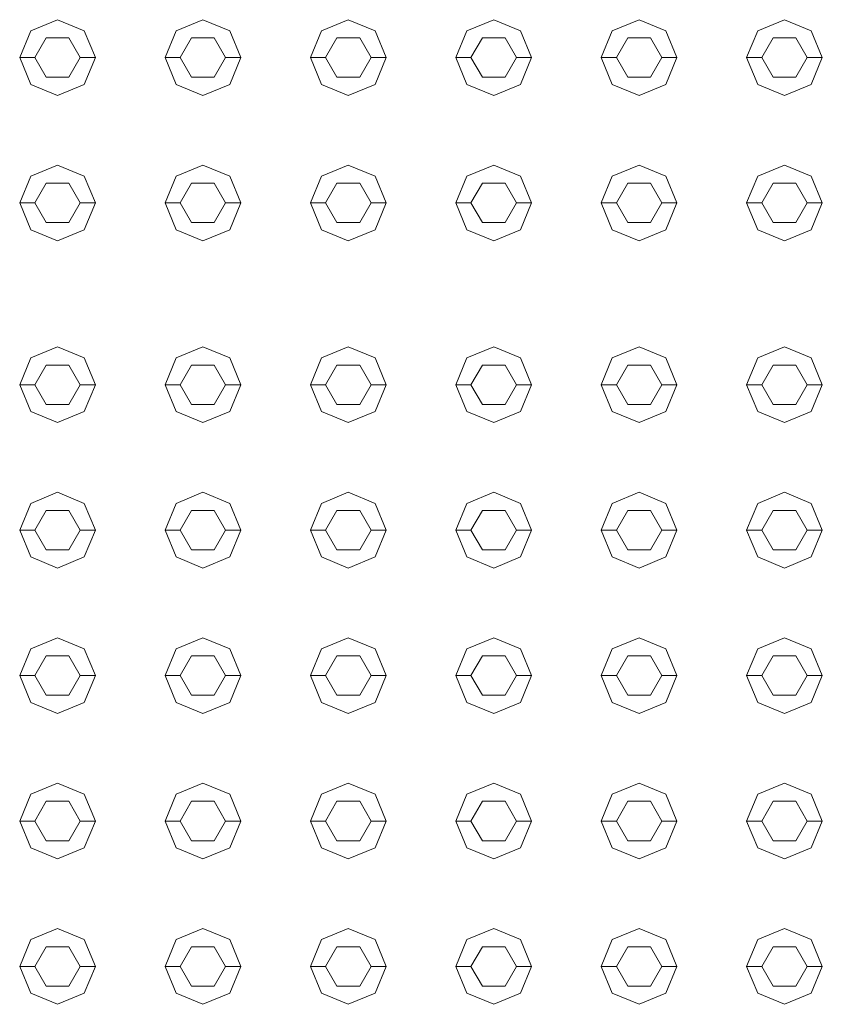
# Model space of a CAD drawing. Header units: millimetres. Extents: x -261 to 187, y -214 to 106.
# Tile 581 of 656: x -213.927 to -213.662, y 9.735 to 10.061. Entities that reach past the tile are written whole.
import ezdxf

# ---------------------------------------------------------------- set-up
doc = ezdxf.new("R2010")
doc.units = ezdxf.units.MM
doc.header["$LTSCALE"] = 0.005
doc.header["$MEASUREMENT"] = 0
doc.layers.add('IFC-Elemento construtivo genérico-Contorno', color=9, linetype='Continuous', lineweight=5)

msp = doc.modelspace()

# ---------------------------------------------------------------- linework, layer by layer
at = {"layer": 'IFC-Elemento construtivo genérico-Contorno', "lineweight": 5}
for p, q in [((-213.92359, 10.05739), (-213.91473, 10.06105)), ((-213.91473, 10.06105), (-213.90588, 10.05739)), ((-213.8755, 10.05739), (-213.86664, 10.06105)), ((-213.86664, 10.06105), (-213.85778, 10.05739)), ((-213.8274, 10.05739), (-213.81855, 10.06105)), ((-213.81855, 10.06105), (-213.80969, 10.05739)), ((-213.77931, 10.05739), (-213.77046, 10.06105)), ((-213.77046, 10.06105), (-213.7616, 10.05739)), ((-213.73122, 10.05739), (-213.72236, 10.06105)), ((-213.72236, 10.06105), (-213.71351, 10.05739)), ((-213.68313, 10.05739), (-213.67427, 10.06105)), ((-213.67427, 10.06105), (-213.66542, 10.05739)), ((-213.92725, 10.04853), (-213.92359, 10.05739)), ((-213.90588, 10.05739), (-213.90221, 10.04853)), ((-213.87916, 10.04853), (-213.8755, 10.05739)), ((-213.85778, 10.05739), (-213.85411, 10.04853)), ((-213.83107, 10.04853), (-213.8274, 10.05739)), ((-213.80969, 10.05739), (-213.80602, 10.04853)), ((-213.78298, 10.04853), (-213.77931, 10.05739)), ((-213.7616, 10.05739), (-213.75793, 10.04853)), ((-213.73489, 10.04853), (-213.73122, 10.05739)), ((-213.71351, 10.05739), (-213.70984, 10.04853)), ((-213.6868, 10.04853), (-213.68313, 10.05739)), ((-213.66542, 10.05739), (-213.66175, 10.04853)), ((-213.92224, 10.04853), (-213.91849, 10.05504)), ((-213.91849, 10.05504), (-213.91097, 10.05504)), ((-213.91097, 10.05504), (-213.90722, 10.04853)), ((-213.87415, 10.04853), (-213.8704, 10.05504)), ((-213.8704, 10.05504), (-213.86288, 10.05504)), ((-213.86288, 10.05504), (-213.85912, 10.04853)), ((-213.82606, 10.04853), (-213.8223, 10.05504)), ((-213.8223, 10.05504), (-213.81479, 10.05504)), ((-213.81479, 10.05504), (-213.81103, 10.04853)), ((-213.77797, 10.04853), (-213.77421, 10.05504)), ((-213.77421, 10.05504), (-213.7667, 10.05504)), ((-213.7667, 10.05504), (-213.76294, 10.04853)), ((-213.72988, 10.04853), (-213.72612, 10.05504)), ((-213.72612, 10.05504), (-213.71861, 10.05504)), ((-213.71861, 10.05504), (-213.71485, 10.04853)), ((-213.68179, 10.04853), (-213.67803, 10.05504)), ((-213.67803, 10.05504), (-213.67052, 10.05504)), ((-213.67052, 10.05504), (-213.66676, 10.04853)), ((-213.92725, 10.04853), (-213.92224, 10.04853)), ((-213.92725, 10.04853), (-213.92359, 10.03967)), ((-213.92224, 10.04853), (-213.91849, 10.04202)), ((-213.91097, 10.04202), (-213.90722, 10.04853)), ((-213.90722, 10.04853), (-213.90221, 10.04853)), ((-213.90588, 10.03967), (-213.90221, 10.04853)), ((-213.87916, 10.04853), (-213.87415, 10.04853)), ((-213.87916, 10.04853), (-213.8755, 10.03967)), ((-213.87415, 10.04853), (-213.8704, 10.04202)), ((-213.86288, 10.04202), (-213.85912, 10.04853)), ((-213.85912, 10.04853), (-213.85411, 10.04853)), ((-213.85778, 10.03967), (-213.85411, 10.04853)), ((-213.83107, 10.04853), (-213.82606, 10.04853)), ((-213.83107, 10.04853), (-213.8274, 10.03967)), ((-213.82606, 10.04853), (-213.8223, 10.04202)), ((-213.81479, 10.04202), (-213.81103, 10.04853)), ((-213.81103, 10.04853), (-213.80602, 10.04853)), ((-213.80969, 10.03967), (-213.80602, 10.04853)), ((-213.78298, 10.04853), (-213.77797, 10.04853)), ((-213.78298, 10.04853), (-213.77931, 10.03967)), ((-213.77797, 10.04853), (-213.77421, 10.04202)), ((-213.7667, 10.04202), (-213.76294, 10.04853)), ((-213.76294, 10.04853), (-213.75793, 10.04853)), ((-213.7616, 10.03967), (-213.75793, 10.04853)), ((-213.73489, 10.04853), (-213.72988, 10.04853)), ((-213.73489, 10.04853), (-213.73122, 10.03967)), ((-213.72988, 10.04853), (-213.72612, 10.04202)), ((-213.71861, 10.04202), (-213.71485, 10.04853)), ((-213.71485, 10.04853), (-213.70984, 10.04853)), ((-213.71351, 10.03967), (-213.70984, 10.04853)), ((-213.6868, 10.04853), (-213.68179, 10.04853)), ((-213.6868, 10.04853), (-213.68313, 10.03967)), ((-213.68179, 10.04853), (-213.67803, 10.04202)), ((-213.67052, 10.04202), (-213.66676, 10.04853)), ((-213.66676, 10.04853), (-213.66175, 10.04853)), ((-213.66542, 10.03967), (-213.66175, 10.04853)), ((-213.92359, 10.03967), (-213.91473, 10.03601)), ((-213.91849, 10.04202), (-213.91097, 10.04202)), ((-213.91473, 10.03601), (-213.90588, 10.03967)), ((-213.8755, 10.03967), (-213.86664, 10.03601)), ((-213.8704, 10.04202), (-213.86288, 10.04202)), ((-213.86664, 10.03601), (-213.85778, 10.03967)), ((-213.8274, 10.03967), (-213.81855, 10.03601)), ((-213.8223, 10.04202), (-213.81479, 10.04202)), ((-213.81855, 10.03601), (-213.80969, 10.03967)), ((-213.77931, 10.03967), (-213.77046, 10.03601)), ((-213.77421, 10.04202), (-213.7667, 10.04202)), ((-213.77046, 10.03601), (-213.7616, 10.03967)), ((-213.73122, 10.03967), (-213.72236, 10.03601)), ((-213.72612, 10.04202), (-213.71861, 10.04202)), ((-213.72236, 10.03601), (-213.71351, 10.03967)), ((-213.68313, 10.03967), (-213.67427, 10.03601)), ((-213.67803, 10.04202), (-213.67052, 10.04202)), ((-213.67427, 10.03601), (-213.66542, 10.03967)), ((-213.92359, 10.00929), (-213.91473, 10.01296)), ((-213.91473, 10.01296), (-213.90588, 10.00929)), ((-213.8755, 10.00929), (-213.86664, 10.01296)), ((-213.86664, 10.01296), (-213.85778, 10.00929)), ((-213.8274, 10.00929), (-213.81855, 10.01296)), ((-213.81855, 10.01296), (-213.80969, 10.00929)), ((-213.77931, 10.00929), (-213.77046, 10.01296)), ((-213.77046, 10.01296), (-213.7616, 10.00929)), ((-213.73122, 10.00929), (-213.72236, 10.01296)), ((-213.72236, 10.01296), (-213.71351, 10.00929)), ((-213.68313, 10.00929), (-213.67427, 10.01296)), ((-213.67427, 10.01296), (-213.66542, 10.00929)), ((-213.92725, 10.00044), (-213.92359, 10.00929)), ((-213.92224, 10.00044), (-213.91849, 10.00695)), ((-213.91849, 10.00695), (-213.91097, 10.00695)), ((-213.91097, 10.00695), (-213.90722, 10.00044)), ((-213.90588, 10.00929), (-213.90221, 10.00044)), ((-213.87916, 10.00044), (-213.8755, 10.00929)), ((-213.87415, 10.00044), (-213.8704, 10.00695)), ((-213.8704, 10.00695), (-213.86288, 10.00695)), ((-213.86288, 10.00695), (-213.85912, 10.00044)), ((-213.85778, 10.00929), (-213.85411, 10.00044)), ((-213.83107, 10.00044), (-213.8274, 10.00929)), ((-213.82606, 10.00044), (-213.8223, 10.00695)), ((-213.8223, 10.00695), (-213.81479, 10.00695)), ((-213.81479, 10.00695), (-213.81103, 10.00044)), ((-213.80969, 10.00929), (-213.80602, 10.00044)), ((-213.78298, 10.00044), (-213.77931, 10.00929)), ((-213.77797, 10.00044), (-213.77421, 10.00695)), ((-213.77421, 10.00695), (-213.7667, 10.00695)), ((-213.7667, 10.00695), (-213.76294, 10.00044)), ((-213.7616, 10.00929), (-213.75793, 10.00044)), ((-213.73489, 10.00044), (-213.73122, 10.00929)), ((-213.72988, 10.00044), (-213.72612, 10.00695)), ((-213.72612, 10.00695), (-213.71861, 10.00695)), ((-213.71861, 10.00695), (-213.71485, 10.00044)), ((-213.71351, 10.00929), (-213.70984, 10.00044)), ((-213.6868, 10.00044), (-213.68313, 10.00929)), ((-213.68179, 10.00044), (-213.67803, 10.00695)), ((-213.67803, 10.00695), (-213.67052, 10.00695)), ((-213.67052, 10.00695), (-213.66676, 10.00044)), ((-213.66542, 10.00929), (-213.66175, 10.00044)), ((-213.92725, 10.00044), (-213.92224, 10.00044)), ((-213.92725, 10.00044), (-213.92359, 9.99158)), ((-213.92224, 10.00044), (-213.91849, 9.99393)), ((-213.91097, 9.99393), (-213.90722, 10.00044)), ((-213.90722, 10.00044), (-213.90221, 10.00044)), ((-213.90588, 9.99158), (-213.90221, 10.00044)), ((-213.87916, 10.00044), (-213.87415, 10.00044)), ((-213.87916, 10.00044), (-213.8755, 9.99158)), ((-213.87415, 10.00044), (-213.8704, 9.99393)), ((-213.86288, 9.99393), (-213.85912, 10.00044)), ((-213.85912, 10.00044), (-213.85411, 10.00044)), ((-213.85778, 9.99158), (-213.85411, 10.00044)), ((-213.83107, 10.00044), (-213.82606, 10.00044)), ((-213.83107, 10.00044), (-213.8274, 9.99158)), ((-213.82606, 10.00044), (-213.8223, 9.99393)), ((-213.81479, 9.99393), (-213.81103, 10.00044)), ((-213.81103, 10.00044), (-213.80602, 10.00044)), ((-213.80969, 9.99158), (-213.80602, 10.00044)), ((-213.78298, 10.00044), (-213.77797, 10.00044)), ((-213.78298, 10.00044), (-213.77931, 9.99158)), ((-213.77797, 10.00044), (-213.77421, 9.99393)), ((-213.7667, 9.99393), (-213.76294, 10.00044)), ((-213.76294, 10.00044), (-213.75793, 10.00044)), ((-213.7616, 9.99158), (-213.75793, 10.00044)), ((-213.73489, 10.00044), (-213.72988, 10.00044)), ((-213.73489, 10.00044), (-213.73122, 9.99158)), ((-213.72988, 10.00044), (-213.72612, 9.99393)), ((-213.71861, 9.99393), (-213.71485, 10.00044)), ((-213.71485, 10.00044), (-213.70984, 10.00044)), ((-213.71351, 9.99158), (-213.70984, 10.00044)), ((-213.6868, 10.00044), (-213.68179, 10.00044)), ((-213.6868, 10.00044), (-213.68313, 9.99158)), ((-213.68179, 10.00044), (-213.67803, 9.99393)), ((-213.67052, 9.99393), (-213.66676, 10.00044)), ((-213.66676, 10.00044), (-213.66175, 10.00044)), ((-213.66542, 9.99158), (-213.66175, 10.00044)), ((-213.91849, 9.99393), (-213.91097, 9.99393)), ((-213.8704, 9.99393), (-213.86288, 9.99393)), ((-213.8223, 9.99393), (-213.81479, 9.99393)), ((-213.77421, 9.99393), (-213.7667, 9.99393)), ((-213.72612, 9.99393), (-213.71861, 9.99393)), ((-213.67803, 9.99393), (-213.67052, 9.99393)), ((-213.92359, 9.99158), (-213.91473, 9.98792)), ((-213.91473, 9.98792), (-213.90588, 9.99158)), ((-213.8755, 9.99158), (-213.86664, 9.98792)), ((-213.86664, 9.98792), (-213.85778, 9.99158)), ((-213.8274, 9.99158), (-213.81855, 9.98792)), ((-213.81855, 9.98792), (-213.80969, 9.99158)), ((-213.77931, 9.99158), (-213.77046, 9.98792)), ((-213.77046, 9.98792), (-213.7616, 9.99158)), ((-213.73122, 9.99158), (-213.72236, 9.98792)), ((-213.72236, 9.98792), (-213.71351, 9.99158)), ((-213.68313, 9.99158), (-213.67427, 9.98792)), ((-213.67427, 9.98792), (-213.66542, 9.99158)), ((-213.92359, 9.94918), (-213.91473, 9.95285)), ((-213.91473, 9.95285), (-213.90588, 9.94918)), ((-213.8755, 9.94918), (-213.86664, 9.95285)), ((-213.86664, 9.95285), (-213.85778, 9.94918)), ((-213.8274, 9.94918), (-213.81855, 9.95285)), ((-213.81855, 9.95285), (-213.80969, 9.94918)), ((-213.77931, 9.94918), (-213.77046, 9.95285)), ((-213.77046, 9.95285), (-213.7616, 9.94918)), ((-213.73122, 9.94918), (-213.72236, 9.95285)), ((-213.72236, 9.95285), (-213.71351, 9.94918)), ((-213.68313, 9.94918), (-213.67427, 9.95285)), ((-213.67427, 9.95285), (-213.66542, 9.94918)), ((-213.92725, 9.94032), (-213.92359, 9.94918)), ((-213.90588, 9.94918), (-213.90221, 9.94032)), ((-213.87916, 9.94032), (-213.8755, 9.94918)), ((-213.85778, 9.94918), (-213.85411, 9.94032)), ((-213.83107, 9.94032), (-213.8274, 9.94918)), ((-213.80969, 9.94918), (-213.80602, 9.94032)), ((-213.78298, 9.94032), (-213.77931, 9.94918)), ((-213.7616, 9.94918), (-213.75793, 9.94032)), ((-213.73489, 9.94032), (-213.73122, 9.94918)), ((-213.71351, 9.94918), (-213.70984, 9.94032)), ((-213.6868, 9.94032), (-213.68313, 9.94918)), ((-213.66542, 9.94918), (-213.66175, 9.94032)), ((-213.92224, 9.94032), (-213.91849, 9.94683)), ((-213.91849, 9.94683), (-213.91097, 9.94683)), ((-213.91097, 9.94683), (-213.90722, 9.94032)), ((-213.87415, 9.94032), (-213.8704, 9.94683)), ((-213.8704, 9.94683), (-213.86288, 9.94683)), ((-213.86288, 9.94683), (-213.85912, 9.94032)), ((-213.82606, 9.94032), (-213.8223, 9.94683)), ((-213.8223, 9.94683), (-213.81479, 9.94683)), ((-213.81479, 9.94683), (-213.81103, 9.94032)), ((-213.77797, 9.94032), (-213.77421, 9.94683)), ((-213.77421, 9.94683), (-213.7667, 9.94683)), ((-213.7667, 9.94683), (-213.76294, 9.94032)), ((-213.72988, 9.94032), (-213.72612, 9.94683)), ((-213.72612, 9.94683), (-213.71861, 9.94683)), ((-213.71861, 9.94683), (-213.71485, 9.94032)), ((-213.68179, 9.94032), (-213.67803, 9.94683)), ((-213.67803, 9.94683), (-213.67052, 9.94683)), ((-213.67052, 9.94683), (-213.66676, 9.94032)), ((-213.92725, 9.94032), (-213.92224, 9.94032)), ((-213.92725, 9.94032), (-213.92359, 9.93147)), ((-213.92224, 9.94032), (-213.91849, 9.93382)), ((-213.91097, 9.93382), (-213.90722, 9.94032)), ((-213.90722, 9.94032), (-213.90221, 9.94032)), ((-213.90588, 9.93147), (-213.90221, 9.94032)), ((-213.87916, 9.94032), (-213.87415, 9.94032)), ((-213.87916, 9.94032), (-213.8755, 9.93147)), ((-213.87415, 9.94032), (-213.8704, 9.93382)), ((-213.86288, 9.93382), (-213.85912, 9.94032)), ((-213.85912, 9.94032), (-213.85411, 9.94032)), ((-213.85778, 9.93147), (-213.85411, 9.94032)), ((-213.83107, 9.94032), (-213.82606, 9.94032)), ((-213.83107, 9.94032), (-213.8274, 9.93147)), ((-213.82606, 9.94032), (-213.8223, 9.93382)), ((-213.81479, 9.93382), (-213.81103, 9.94032)), ((-213.81103, 9.94032), (-213.80602, 9.94032)), ((-213.80969, 9.93147), (-213.80602, 9.94032)), ((-213.78298, 9.94032), (-213.77797, 9.94032)), ((-213.78298, 9.94032), (-213.77931, 9.93147)), ((-213.77797, 9.94032), (-213.77421, 9.93382)), ((-213.7667, 9.93382), (-213.76294, 9.94032)), ((-213.76294, 9.94032), (-213.75793, 9.94032)), ((-213.7616, 9.93147), (-213.75793, 9.94032)), ((-213.73489, 9.94032), (-213.72988, 9.94032)), ((-213.73489, 9.94032), (-213.73122, 9.93147)), ((-213.72988, 9.94032), (-213.72612, 9.93382)), ((-213.71861, 9.93382), (-213.71485, 9.94032)), ((-213.71485, 9.94032), (-213.70984, 9.94032)), ((-213.71351, 9.93147), (-213.70984, 9.94032)), ((-213.6868, 9.94032), (-213.68179, 9.94032)), ((-213.6868, 9.94032), (-213.68313, 9.93147)), ((-213.68179, 9.94032), (-213.67803, 9.93382)), ((-213.67052, 9.93382), (-213.66676, 9.94032)), ((-213.66676, 9.94032), (-213.66175, 9.94032)), ((-213.66542, 9.93147), (-213.66175, 9.94032)), ((-213.92359, 9.93147), (-213.91473, 9.9278)), ((-213.91849, 9.93382), (-213.91097, 9.93382)), ((-213.91473, 9.9278), (-213.90588, 9.93147)), ((-213.8755, 9.93147), (-213.86664, 9.9278)), ((-213.8704, 9.93382), (-213.86288, 9.93382)), ((-213.86664, 9.9278), (-213.85778, 9.93147)), ((-213.8274, 9.93147), (-213.81855, 9.9278)), ((-213.8223, 9.93382), (-213.81479, 9.93382)), ((-213.81855, 9.9278), (-213.80969, 9.93147)), ((-213.77931, 9.93147), (-213.77046, 9.9278)), ((-213.77421, 9.93382), (-213.7667, 9.93382)), ((-213.77046, 9.9278), (-213.7616, 9.93147)), ((-213.73122, 9.93147), (-213.72236, 9.9278)), ((-213.72612, 9.93382), (-213.71861, 9.93382)), ((-213.72236, 9.9278), (-213.71351, 9.93147)), ((-213.68313, 9.93147), (-213.67427, 9.9278)), ((-213.67803, 9.93382), (-213.67052, 9.93382)), ((-213.67427, 9.9278), (-213.66542, 9.93147)), ((-213.92359, 9.90109), (-213.91473, 9.90476)), ((-213.91473, 9.90476), (-213.90588, 9.90109)), ((-213.8755, 9.90109), (-213.86664, 9.90476)), ((-213.86664, 9.90476), (-213.85778, 9.90109)), ((-213.8274, 9.90109), (-213.81855, 9.90476)), ((-213.81855, 9.90476), (-213.80969, 9.90109)), ((-213.77931, 9.90109), (-213.77046, 9.90476)), ((-213.77046, 9.90476), (-213.7616, 9.90109)), ((-213.73122, 9.90109), (-213.72236, 9.90476)), ((-213.72236, 9.90476), (-213.71351, 9.90109)), ((-213.68313, 9.90109), (-213.67427, 9.90476)), ((-213.67427, 9.90476), (-213.66542, 9.90109)), ((-213.92725, 9.89224), (-213.92359, 9.90109)), ((-213.90588, 9.90109), (-213.90221, 9.89224)), ((-213.87916, 9.89224), (-213.8755, 9.90109)), ((-213.85778, 9.90109), (-213.85411, 9.89224)), ((-213.83107, 9.89224), (-213.8274, 9.90109)), ((-213.80969, 9.90109), (-213.80602, 9.89224)), ((-213.78298, 9.89224), (-213.77931, 9.90109)), ((-213.7616, 9.90109), (-213.75793, 9.89224)), ((-213.73489, 9.89224), (-213.73122, 9.90109)), ((-213.71351, 9.90109), (-213.70984, 9.89224)), ((-213.6868, 9.89224), (-213.68313, 9.90109)), ((-213.66542, 9.90109), (-213.66175, 9.89224)), ((-213.92224, 9.89224), (-213.91849, 9.89874)), ((-213.91849, 9.89874), (-213.91097, 9.89874)), ((-213.91097, 9.89874), (-213.90722, 9.89224)), ((-213.87415, 9.89224), (-213.8704, 9.89874)), ((-213.8704, 9.89874), (-213.86288, 9.89874)), ((-213.86288, 9.89874), (-213.85912, 9.89224)), ((-213.82606, 9.89224), (-213.8223, 9.89874)), ((-213.8223, 9.89874), (-213.81479, 9.89874)), ((-213.81479, 9.89874), (-213.81103, 9.89224)), ((-213.77797, 9.89224), (-213.77421, 9.89874)), ((-213.77421, 9.89874), (-213.7667, 9.89874)), ((-213.7667, 9.89874), (-213.76294, 9.89224)), ((-213.72988, 9.89224), (-213.72612, 9.89874)), ((-213.72612, 9.89874), (-213.71861, 9.89874)), ((-213.71861, 9.89874), (-213.71485, 9.89224)), ((-213.68179, 9.89224), (-213.67803, 9.89874)), ((-213.67803, 9.89874), (-213.67052, 9.89874)), ((-213.67052, 9.89874), (-213.66676, 9.89224)), ((-213.92725, 9.89224), (-213.92224, 9.89224)), ((-213.92725, 9.89224), (-213.92359, 9.88338)), ((-213.92224, 9.89224), (-213.91849, 9.88572)), ((-213.91097, 9.88572), (-213.90722, 9.89224)), ((-213.90722, 9.89224), (-213.90221, 9.89224)), ((-213.90588, 9.88338), (-213.90221, 9.89224)), ((-213.87916, 9.89224), (-213.87415, 9.89224)), ((-213.87916, 9.89224), (-213.8755, 9.88338)), ((-213.87415, 9.89224), (-213.8704, 9.88572)), ((-213.86288, 9.88572), (-213.85912, 9.89224)), ((-213.85912, 9.89224), (-213.85411, 9.89224)), ((-213.85778, 9.88338), (-213.85411, 9.89224)), ((-213.83107, 9.89224), (-213.82606, 9.89224)), ((-213.83107, 9.89224), (-213.8274, 9.88338)), ((-213.82606, 9.89224), (-213.8223, 9.88572)), ((-213.81479, 9.88572), (-213.81103, 9.89224)), ((-213.81103, 9.89224), (-213.80602, 9.89224)), ((-213.80969, 9.88338), (-213.80602, 9.89224)), ((-213.78298, 9.89224), (-213.77797, 9.89224)), ((-213.78298, 9.89224), (-213.77931, 9.88338)), ((-213.77797, 9.89224), (-213.77421, 9.88572)), ((-213.7667, 9.88572), (-213.76294, 9.89224)), ((-213.76294, 9.89224), (-213.75793, 9.89224)), ((-213.7616, 9.88338), (-213.75793, 9.89224)), ((-213.73489, 9.89224), (-213.72988, 9.89224)), ((-213.73489, 9.89224), (-213.73122, 9.88338)), ((-213.72988, 9.89224), (-213.72612, 9.88572)), ((-213.71861, 9.88572), (-213.71485, 9.89224)), ((-213.71485, 9.89224), (-213.70984, 9.89224)), ((-213.71351, 9.88338), (-213.70984, 9.89224)), ((-213.6868, 9.89224), (-213.68179, 9.89224)), ((-213.6868, 9.89224), (-213.68313, 9.88338)), ((-213.68179, 9.89224), (-213.67803, 9.88572)), ((-213.67052, 9.88572), (-213.66676, 9.89224)), ((-213.66676, 9.89224), (-213.66175, 9.89224)), ((-213.66542, 9.88338), (-213.66175, 9.89224)), ((-213.92359, 9.88338), (-213.91473, 9.87971)), ((-213.91849, 9.88572), (-213.91097, 9.88572)), ((-213.91473, 9.87971), (-213.90588, 9.88338)), ((-213.8755, 9.88338), (-213.86664, 9.87971)), ((-213.8704, 9.88572), (-213.86288, 9.88572)), ((-213.86664, 9.87971), (-213.85778, 9.88338)), ((-213.8274, 9.88338), (-213.81855, 9.87971)), ((-213.8223, 9.88572), (-213.81479, 9.88572)), ((-213.81855, 9.87971), (-213.80969, 9.88338)), ((-213.77931, 9.88338), (-213.77046, 9.87971)), ((-213.77421, 9.88572), (-213.7667, 9.88572)), ((-213.77046, 9.87971), (-213.7616, 9.88338)), ((-213.73122, 9.88338), (-213.72236, 9.87971)), ((-213.72612, 9.88572), (-213.71861, 9.88572)), ((-213.72236, 9.87971), (-213.71351, 9.88338)), ((-213.68313, 9.88338), (-213.67427, 9.87971)), ((-213.67803, 9.88572), (-213.67052, 9.88572)), ((-213.67427, 9.87971), (-213.66542, 9.88338)), ((-213.92359, 9.853), (-213.91473, 9.85666)), ((-213.91473, 9.85666), (-213.90588, 9.853)), ((-213.8755, 9.853), (-213.86664, 9.85666)), ((-213.86664, 9.85666), (-213.85778, 9.853)), ((-213.8274, 9.853), (-213.81855, 9.85666)), ((-213.81855, 9.85666), (-213.80969, 9.853)), ((-213.77931, 9.853), (-213.77046, 9.85666)), ((-213.77046, 9.85666), (-213.7616, 9.853)), ((-213.73122, 9.853), (-213.72236, 9.85666)), ((-213.72236, 9.85666), (-213.71351, 9.853)), ((-213.68313, 9.853), (-213.67427, 9.85666)), ((-213.67427, 9.85666), (-213.66542, 9.853)), ((-213.92725, 9.84414), (-213.92359, 9.853)), ((-213.92224, 9.84414), (-213.91849, 9.85065)), ((-213.91849, 9.85065), (-213.91097, 9.85065)), ((-213.91097, 9.85065), (-213.90722, 9.84414)), ((-213.90588, 9.853), (-213.90221, 9.84414)), ((-213.87916, 9.84414), (-213.8755, 9.853)), ((-213.87415, 9.84414), (-213.8704, 9.85065)), ((-213.8704, 9.85065), (-213.86288, 9.85065)), ((-213.86288, 9.85065), (-213.85912, 9.84414)), ((-213.85778, 9.853), (-213.85411, 9.84414)), ((-213.83107, 9.84414), (-213.8274, 9.853)), ((-213.82606, 9.84414), (-213.8223, 9.85065)), ((-213.8223, 9.85065), (-213.81479, 9.85065)), ((-213.81479, 9.85065), (-213.81103, 9.84414)), ((-213.80969, 9.853), (-213.80602, 9.84414)), ((-213.78298, 9.84414), (-213.77931, 9.853)), ((-213.77797, 9.84414), (-213.77421, 9.85065)), ((-213.77421, 9.85065), (-213.7667, 9.85065)), ((-213.7667, 9.85065), (-213.76294, 9.84414)), ((-213.7616, 9.853), (-213.75793, 9.84414)), ((-213.73489, 9.84414), (-213.73122, 9.853)), ((-213.72988, 9.84414), (-213.72612, 9.85065)), ((-213.72612, 9.85065), (-213.71861, 9.85065)), ((-213.71861, 9.85065), (-213.71485, 9.84414)), ((-213.71351, 9.853), (-213.70984, 9.84414)), ((-213.6868, 9.84414), (-213.68313, 9.853)), ((-213.68179, 9.84414), (-213.67803, 9.85065)), ((-213.67803, 9.85065), (-213.67052, 9.85065)), ((-213.67052, 9.85065), (-213.66676, 9.84414)), ((-213.66542, 9.853), (-213.66175, 9.84414)), ((-213.92725, 9.84414), (-213.92224, 9.84414)), ((-213.92725, 9.84414), (-213.92359, 9.83529)), ((-213.92224, 9.84414), (-213.91849, 9.83763)), ((-213.91097, 9.83763), (-213.90722, 9.84414)), ((-213.90722, 9.84414), (-213.90221, 9.84414)), ((-213.90588, 9.83529), (-213.90221, 9.84414)), ((-213.87916, 9.84414), (-213.87415, 9.84414)), ((-213.87916, 9.84414), (-213.8755, 9.83529)), ((-213.87415, 9.84414), (-213.8704, 9.83763)), ((-213.86288, 9.83763), (-213.85912, 9.84414)), ((-213.85912, 9.84414), (-213.85411, 9.84414)), ((-213.85778, 9.83529), (-213.85411, 9.84414)), ((-213.83107, 9.84414), (-213.82606, 9.84414)), ((-213.83107, 9.84414), (-213.8274, 9.83529)), ((-213.82606, 9.84414), (-213.8223, 9.83763)), ((-213.81479, 9.83763), (-213.81103, 9.84414)), ((-213.81103, 9.84414), (-213.80602, 9.84414)), ((-213.80969, 9.83529), (-213.80602, 9.84414)), ((-213.78298, 9.84414), (-213.77797, 9.84414)), ((-213.78298, 9.84414), (-213.77931, 9.83529)), ((-213.77797, 9.84414), (-213.77421, 9.83763)), ((-213.7667, 9.83763), (-213.76294, 9.84414)), ((-213.76294, 9.84414), (-213.75793, 9.84414)), ((-213.7616, 9.83529), (-213.75793, 9.84414)), ((-213.73489, 9.84414), (-213.72988, 9.84414)), ((-213.73489, 9.84414), (-213.73122, 9.83529)), ((-213.72988, 9.84414), (-213.72612, 9.83763)), ((-213.71861, 9.83763), (-213.71485, 9.84414)), ((-213.71485, 9.84414), (-213.70984, 9.84414)), ((-213.71351, 9.83529), (-213.70984, 9.84414)), ((-213.6868, 9.84414), (-213.68179, 9.84414)), ((-213.6868, 9.84414), (-213.68313, 9.83529)), ((-213.68179, 9.84414), (-213.67803, 9.83763)), ((-213.67052, 9.83763), (-213.66676, 9.84414)), ((-213.66676, 9.84414), (-213.66175, 9.84414)), ((-213.66542, 9.83529), (-213.66175, 9.84414)), ((-213.91849, 9.83763), (-213.91097, 9.83763)), ((-213.8704, 9.83763), (-213.86288, 9.83763)), ((-213.8223, 9.83763), (-213.81479, 9.83763)), ((-213.77421, 9.83763), (-213.7667, 9.83763)), ((-213.72612, 9.83763), (-213.71861, 9.83763)), ((-213.67803, 9.83763), (-213.67052, 9.83763)), ((-213.92359, 9.83529), (-213.91473, 9.83162)), ((-213.91473, 9.83162), (-213.90588, 9.83529)), ((-213.8755, 9.83529), (-213.86664, 9.83162)), ((-213.86664, 9.83162), (-213.85778, 9.83529)), ((-213.8274, 9.83529), (-213.81855, 9.83162)), ((-213.81855, 9.83162), (-213.80969, 9.83529)), ((-213.77931, 9.83529), (-213.77046, 9.83162)), ((-213.77046, 9.83162), (-213.7616, 9.83529)), ((-213.73122, 9.83529), (-213.72236, 9.83162)), ((-213.72236, 9.83162), (-213.71351, 9.83529)), ((-213.68313, 9.83529), (-213.67427, 9.83162)), ((-213.67427, 9.83162), (-213.66542, 9.83529)), ((-213.92359, 9.80491), (-213.91473, 9.80857)), ((-213.91473, 9.80857), (-213.90588, 9.80491)), ((-213.8755, 9.80491), (-213.86664, 9.80857)), ((-213.86664, 9.80857), (-213.85778, 9.80491)), ((-213.8274, 9.80491), (-213.81855, 9.80857)), ((-213.81855, 9.80857), (-213.80969, 9.80491)), ((-213.77931, 9.80491), (-213.77046, 9.80857)), ((-213.77046, 9.80857), (-213.7616, 9.80491)), ((-213.73122, 9.80491), (-213.72236, 9.80857)), ((-213.72236, 9.80857), (-213.71351, 9.80491)), ((-213.68313, 9.80491), (-213.67427, 9.80857)), ((-213.67427, 9.80857), (-213.66542, 9.80491)), ((-213.92725, 9.79605), (-213.92359, 9.80491)), ((-213.90588, 9.80491), (-213.90221, 9.79605)), ((-213.87916, 9.79605), (-213.8755, 9.80491)), ((-213.85778, 9.80491), (-213.85411, 9.79605)), ((-213.83107, 9.79605), (-213.8274, 9.80491)), ((-213.80969, 9.80491), (-213.80602, 9.79605)), ((-213.78298, 9.79605), (-213.77931, 9.80491)), ((-213.7616, 9.80491), (-213.75793, 9.79605)), ((-213.73489, 9.79605), (-213.73122, 9.80491)), ((-213.71351, 9.80491), (-213.70984, 9.79605)), ((-213.6868, 9.79605), (-213.68313, 9.80491)), ((-213.66542, 9.80491), (-213.66175, 9.79605)), ((-213.92224, 9.79605), (-213.91849, 9.80256)), ((-213.91849, 9.80256), (-213.91097, 9.80256)), ((-213.91097, 9.80256), (-213.90722, 9.79605)), ((-213.87415, 9.79605), (-213.8704, 9.80256)), ((-213.8704, 9.80256), (-213.86288, 9.80256)), ((-213.86288, 9.80256), (-213.85912, 9.79605)), ((-213.82606, 9.79605), (-213.8223, 9.80256)), ((-213.8223, 9.80256), (-213.81479, 9.80256)), ((-213.81479, 9.80256), (-213.81103, 9.79605)), ((-213.77797, 9.79605), (-213.77421, 9.80256)), ((-213.77421, 9.80256), (-213.7667, 9.80256)), ((-213.7667, 9.80256), (-213.76294, 9.79605)), ((-213.72988, 9.79605), (-213.72612, 9.80256)), ((-213.72612, 9.80256), (-213.71861, 9.80256)), ((-213.71861, 9.80256), (-213.71485, 9.79605)), ((-213.68179, 9.79605), (-213.67803, 9.80256)), ((-213.67803, 9.80256), (-213.67052, 9.80256)), ((-213.67052, 9.80256), (-213.66676, 9.79605)), ((-213.92725, 9.79605), (-213.92224, 9.79605)), ((-213.92725, 9.79605), (-213.92359, 9.7872)), ((-213.92224, 9.79605), (-213.91849, 9.78954)), ((-213.91097, 9.78954), (-213.90722, 9.79605)), ((-213.90722, 9.79605), (-213.90221, 9.79605)), ((-213.90588, 9.7872), (-213.90221, 9.79605)), ((-213.87916, 9.79605), (-213.87415, 9.79605)), ((-213.87916, 9.79605), (-213.8755, 9.7872)), ((-213.87415, 9.79605), (-213.8704, 9.78954)), ((-213.86288, 9.78954), (-213.85912, 9.79605)), ((-213.85912, 9.79605), (-213.85411, 9.79605)), ((-213.85778, 9.7872), (-213.85411, 9.79605)), ((-213.83107, 9.79605), (-213.82606, 9.79605)), ((-213.83107, 9.79605), (-213.8274, 9.7872)), ((-213.82606, 9.79605), (-213.8223, 9.78954)), ((-213.81479, 9.78954), (-213.81103, 9.79605)), ((-213.81103, 9.79605), (-213.80602, 9.79605)), ((-213.80969, 9.7872), (-213.80602, 9.79605)), ((-213.78298, 9.79605), (-213.77797, 9.79605)), ((-213.78298, 9.79605), (-213.77931, 9.7872)), ((-213.77797, 9.79605), (-213.77421, 9.78954)), ((-213.7667, 9.78954), (-213.76294, 9.79605)), ((-213.76294, 9.79605), (-213.75793, 9.79605)), ((-213.7616, 9.7872), (-213.75793, 9.79605)), ((-213.73489, 9.79605), (-213.72988, 9.79605)), ((-213.73489, 9.79605), (-213.73122, 9.7872)), ((-213.72988, 9.79605), (-213.72612, 9.78954)), ((-213.71861, 9.78954), (-213.71485, 9.79605)), ((-213.71485, 9.79605), (-213.70984, 9.79605)), ((-213.71351, 9.7872), (-213.70984, 9.79605)), ((-213.6868, 9.79605), (-213.68179, 9.79605)), ((-213.6868, 9.79605), (-213.68313, 9.7872)), ((-213.68179, 9.79605), (-213.67803, 9.78954)), ((-213.67052, 9.78954), (-213.66676, 9.79605)), ((-213.66676, 9.79605), (-213.66175, 9.79605)), ((-213.66542, 9.7872), (-213.66175, 9.79605)), ((-213.91849, 9.78954), (-213.91097, 9.78954)), ((-213.8704, 9.78954), (-213.86288, 9.78954)), ((-213.8223, 9.78954), (-213.81479, 9.78954)), ((-213.77421, 9.78954), (-213.7667, 9.78954)), ((-213.72612, 9.78954), (-213.71861, 9.78954)), ((-213.67803, 9.78954), (-213.67052, 9.78954)), ((-213.92359, 9.7872), (-213.91473, 9.78353)), ((-213.91473, 9.78353), (-213.90588, 9.7872)), ((-213.8755, 9.7872), (-213.86664, 9.78353)), ((-213.86664, 9.78353), (-213.85778, 9.7872)), ((-213.8274, 9.7872), (-213.81855, 9.78353)), ((-213.81855, 9.78353), (-213.80969, 9.7872)), ((-213.77931, 9.7872), (-213.77046, 9.78353)), ((-213.77046, 9.78353), (-213.7616, 9.7872)), ((-213.73122, 9.7872), (-213.72236, 9.78353)), ((-213.72236, 9.78353), (-213.71351, 9.7872)), ((-213.68313, 9.7872), (-213.67427, 9.78353)), ((-213.67427, 9.78353), (-213.66542, 9.7872)), ((-213.92359, 9.75682), (-213.91473, 9.76048)), ((-213.91473, 9.76048), (-213.90588, 9.75682)), ((-213.8755, 9.75682), (-213.86664, 9.76048)), ((-213.86664, 9.76048), (-213.85778, 9.75682)), ((-213.8274, 9.75682), (-213.81855, 9.76048)), ((-213.81855, 9.76048), (-213.80969, 9.75682)), ((-213.77931, 9.75682), (-213.77046, 9.76048)), ((-213.77046, 9.76048), (-213.7616, 9.75682)), ((-213.73122, 9.75682), (-213.72236, 9.76048)), ((-213.72236, 9.76048), (-213.71351, 9.75682)), ((-213.68313, 9.75682), (-213.67427, 9.76048)), ((-213.67427, 9.76048), (-213.66542, 9.75682)), ((-213.92725, 9.74796), (-213.92359, 9.75682)), ((-213.90588, 9.75682), (-213.90221, 9.74796)), ((-213.87916, 9.74796), (-213.8755, 9.75682)), ((-213.85778, 9.75682), (-213.85411, 9.74796)), ((-213.83107, 9.74796), (-213.8274, 9.75682)), ((-213.80969, 9.75682), (-213.80602, 9.74796)), ((-213.78298, 9.74796), (-213.77931, 9.75682)), ((-213.7616, 9.75682), (-213.75793, 9.74796)), ((-213.73489, 9.74796), (-213.73122, 9.75682)), ((-213.71351, 9.75682), (-213.70984, 9.74796)), ((-213.6868, 9.74796), (-213.68313, 9.75682)), ((-213.66542, 9.75682), (-213.66175, 9.74796)), ((-213.92224, 9.74796), (-213.91849, 9.75447)), ((-213.91849, 9.75447), (-213.91097, 9.75447)), ((-213.91097, 9.75447), (-213.90722, 9.74796)), ((-213.87415, 9.74796), (-213.8704, 9.75447)), ((-213.8704, 9.75447), (-213.86288, 9.75447)), ((-213.86288, 9.75447), (-213.85912, 9.74796)), ((-213.82606, 9.74796), (-213.8223, 9.75447)), ((-213.8223, 9.75447), (-213.81479, 9.75447)), ((-213.81479, 9.75447), (-213.81103, 9.74796)), ((-213.77797, 9.74796), (-213.77421, 9.75447)), ((-213.77421, 9.75447), (-213.7667, 9.75447)), ((-213.7667, 9.75447), (-213.76294, 9.74796)), ((-213.72988, 9.74796), (-213.72612, 9.75447)), ((-213.72612, 9.75447), (-213.71861, 9.75447)), ((-213.71861, 9.75447), (-213.71485, 9.74796)), ((-213.68179, 9.74796), (-213.67803, 9.75447)), ((-213.67803, 9.75447), (-213.67052, 9.75447)), ((-213.67052, 9.75447), (-213.66676, 9.74796)), ((-213.92725, 9.74796), (-213.92224, 9.74796)), ((-213.92725, 9.74796), (-213.92359, 9.7391)), ((-213.92224, 9.74796), (-213.91849, 9.74145)), ((-213.91097, 9.74145), (-213.90722, 9.74796)), ((-213.90722, 9.74796), (-213.90221, 9.74796)), ((-213.90588, 9.7391), (-213.90221, 9.74796)), ((-213.87916, 9.74796), (-213.87415, 9.74796)), ((-213.87916, 9.74796), (-213.8755, 9.7391)), ((-213.87415, 9.74796), (-213.8704, 9.74145)), ((-213.86288, 9.74145), (-213.85912, 9.74796)), ((-213.85912, 9.74796), (-213.85411, 9.74796)), ((-213.85778, 9.7391), (-213.85411, 9.74796)), ((-213.83107, 9.74796), (-213.82606, 9.74796)), ((-213.83107, 9.74796), (-213.8274, 9.7391)), ((-213.82606, 9.74796), (-213.8223, 9.74145)), ((-213.81479, 9.74145), (-213.81103, 9.74796)), ((-213.81103, 9.74796), (-213.80602, 9.74796)), ((-213.80969, 9.7391), (-213.80602, 9.74796)), ((-213.78298, 9.74796), (-213.77797, 9.74796)), ((-213.78298, 9.74796), (-213.77931, 9.7391)), ((-213.77797, 9.74796), (-213.77421, 9.74145)), ((-213.7667, 9.74145), (-213.76294, 9.74796)), ((-213.76294, 9.74796), (-213.75793, 9.74796)), ((-213.7616, 9.7391), (-213.75793, 9.74796)), ((-213.73489, 9.74796), (-213.72988, 9.74796)), ((-213.73489, 9.74796), (-213.73122, 9.7391)), ((-213.72988, 9.74796), (-213.72612, 9.74145)), ((-213.71861, 9.74145), (-213.71485, 9.74796)), ((-213.71485, 9.74796), (-213.70984, 9.74796)), ((-213.71351, 9.7391), (-213.70984, 9.74796)), ((-213.6868, 9.74796), (-213.68179, 9.74796)), ((-213.6868, 9.74796), (-213.68313, 9.7391)), ((-213.68179, 9.74796), (-213.67803, 9.74145)), ((-213.67052, 9.74145), (-213.66676, 9.74796)), ((-213.66676, 9.74796), (-213.66175, 9.74796)), ((-213.66542, 9.7391), (-213.66175, 9.74796)), ((-213.91849, 9.74145), (-213.91097, 9.74145)), ((-213.8704, 9.74145), (-213.86288, 9.74145)), ((-213.8223, 9.74145), (-213.81479, 9.74145)), ((-213.77421, 9.74145), (-213.7667, 9.74145)), ((-213.72612, 9.74145), (-213.71861, 9.74145)), ((-213.67803, 9.74145), (-213.67052, 9.74145)), ((-213.92359, 9.7391), (-213.91473, 9.73543)), ((-213.91473, 9.73543), (-213.90588, 9.7391)), ((-213.8755, 9.7391), (-213.86664, 9.73543)), ((-213.86664, 9.73543), (-213.85778, 9.7391)), ((-213.8274, 9.7391), (-213.81855, 9.73543)), ((-213.81855, 9.73543), (-213.80969, 9.7391)), ((-213.77931, 9.7391), (-213.77046, 9.73543)), ((-213.77046, 9.73543), (-213.7616, 9.7391)), ((-213.73122, 9.7391), (-213.72236, 9.73543)), ((-213.72236, 9.73543), (-213.71351, 9.7391)), ((-213.68313, 9.7391), (-213.67427, 9.73543)), ((-213.67427, 9.73543), (-213.66542, 9.7391))]:
    msp.add_line(p, q, dxfattribs=at)

doc.saveas('drawing.dxf')
